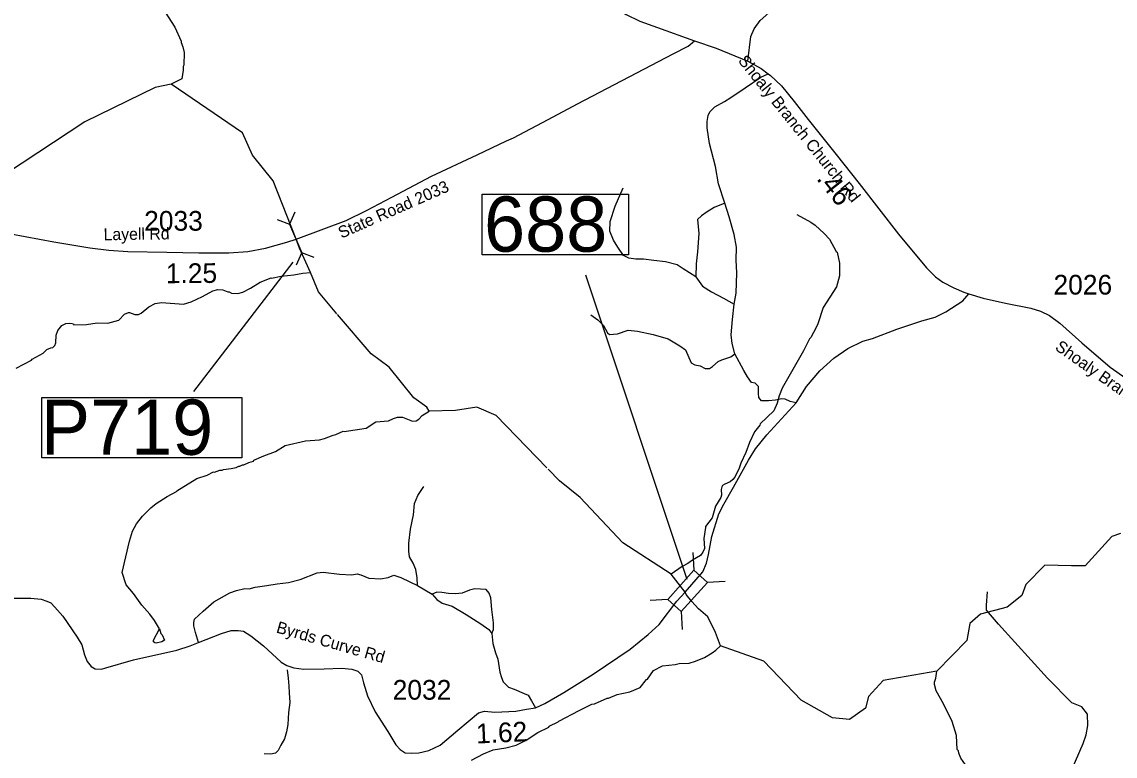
# Model space of a CAD drawing. Extents: x 1248224 to 1454986, y 825081 to 985870.
# Drawn here: x 1430374 to 1437302, y 933836 to 938490 of the extents above; entities that cross this region are included whole.
import ezdxf

# ---------------------------------------------------------------- set-up
doc = ezdxf.new("R2010")
doc.units = 0
for name, color, linetype in [('Exist Hydrographic Creek Single Shore', 7, 'Continuous'), ('Exist Hydrographic Misc Water Feature', 7, 'Continuous'), ('Exist Road Non-System Type 51', 7, 'Continuous'), ('Exist Road Secondary Mileage Hundredths English Label', 7, 'Continuous'), ('Exist Road Secondary Structure Pipe CELL', 7, 'Continuous'), ('Exist Road Secondary Structure Pipe Number Label', 7, 'Continuous'), ('Exist Road Secondary Structure Standard Bridge CELL', 7, 'Continuous'), ('Exist Road Secondary Structure Standard Bridge Number Label', 7, 'Continuous'), ('Exist Road Secondary Type 51 Attributed', 7, 'Continuous'), ('Exist Road Secondary Type 51 Label', 7, 'Continuous'), ('Exist Road Secondary Type 51 Number Label', 7, 'Continuous')]:
    doc.layers.add(name, color=color, linetype=linetype)

msp = doc.modelspace()

# ---------------------------------------------------------------- linework, layer by layer
at = {"layer": 'Exist Hydrographic Creek Single Shore'}
for points in [[(1432111.9, 937113.7), (1431966.4, 937481.6), (1431836.4, 937645), (1431772.4, 937787.6), (1431320.3, 938095.4), (1431219.4, 938074.4), (1430773.4, 937856.9), (1430175.5, 937463.3), (1429626.3, 937187.3), (1429391.3, 937100.1), (1429224.3, 937119.9), (1429052.4, 937238.3), (1428758.2, 937343), (1428575.7, 937400.2)], [(1432370.6, 936640.4), (1432253.2, 936778.3), (1432202.8, 936902), (1432134.4, 937055.3), (1432111.9, 937113.7)], [(1434577.4, 934874.3), (1434487.7, 934989.3), (1434182.5, 935188.1), (1433912.4, 935475.8), (1433781.5, 935580.3), (1433709.4, 935654.8)], [(1437335.1, 935247), (1437280.7, 935228.5), (1437112.4, 935042.8), (1437025.8, 935042.8), (1436856.4, 935045.5), (1436736.5, 934923.2), (1436710.4, 934854.7), (1436617.5, 934781.1), (1436449.5, 934735.3), (1436381.4, 934677.5), (1436362.5, 934569.6), (1436172.9, 934374.4), (1435832.5, 934314.4), (1435739.4, 934214.4), (1435720.5, 934139.4), (1435619.5, 934069.1), (1435511.5, 934077.9), (1435313.4, 934190.2), (1435076.5, 934437.9), (1434800.5, 934534), (1434769.1, 934619.7), (1434721.7, 934717.8), (1434662.2, 934768.6), (1434619.6, 934816.9), (1434582.7, 934860.1), (1434577.4, 934874.3)]]:
    msp.add_lwpolyline(points, dxfattribs=at)
at = {"layer": 'Exist Hydrographic Misc Water Feature'}
for points in [[(1431263.6, 938581.8), (1431343.4, 938456.3), (1431383.9, 938367.5), (1431383.7, 938359.5), (1431395.3, 938331.3), (1431402.7, 938295.1), (1431401.2, 938215.2), (1431397.1, 938207.2), (1431396.7, 938183.2), (1431387.8, 938129.4), (1431320.3, 938095.4)], [(1435283.9, 937268.7), (1435373.1, 937221.1), (1435400.7, 937200.6), (1435457.8, 937149.5), (1435491.2, 937112.8), (1435533.9, 937034.1), (1435539.7, 937029.9), (1435554.6, 936961.6), (1435554.8, 936880), (1435535.9, 936809.9), (1435451.6, 936679.4), (1435417.9, 936575.9), (1435407.5, 936552.1), (1435374.3, 936488.7), (1435366.2, 936480.8), (1435326.6, 936403.9), (1435192.9, 936167.7), (1435174, 936120.1), (1435161.2, 936072.3), (1435138.3, 936024.7), (1435052.9, 935942.2), (1435050.9, 935934.7), (1435015.6, 935890.8), (1434984, 935824.5), (1434961.8, 935759.7), (1434930.6, 935692.2), (1434920, 935660.4), (1434891.1, 935605), (1434878.8, 935589.2), (1434862.6, 935575.5), (1434828.3, 935560.1), (1434814.1, 935550.3), (1434810, 935542.3), (1434805.7, 935526.4), (1434807.1, 935490.4), (1434802.9, 935474.5), (1434769.9, 935421), (1434748.2, 935345.8), (1434705.7, 935292.2), (1434707.2, 935284.8), (1434696.3, 935216.3), (1434699.2, 935152.2), (1434688.9, 935128.3), (1434674.5, 935106.6), (1434624, 935077.5), (1434593.6, 935056.1), (1434559.3, 935038.6), (1434487.7, 934989.3)], [(1430339.2, 936296), (1430436.1, 936346.2), (1430438.5, 936351.2), (1430508.9, 936390.9), (1430533.3, 936412.5), (1430557.5, 936424.1), (1430569.5, 936425.8), (1430583.7, 936439.6), (1430590, 936455.5), (1430590.8, 936503.5), (1430601.3, 936533.4), (1430627.9, 936564.8), (1430652.1, 936578.5), (1430676.1, 936580), (1430692.1, 936577.7), (1430702, 936575.5), (1430704, 936569.4), (1430783.9, 936572), (1430852.1, 936582.8), (1430918.5, 936580.6), (1430988.5, 936598.4), (1431025.1, 936637.7), (1431049.3, 936647.3), (1431057.3, 936647.2), (1431089.1, 936634.5), (1431113.1, 936636.1), (1431129.2, 936643.8), (1431177.8, 936682.9), (1431218.2, 936704.3), (1431258.4, 936711.5), (1431399.1, 936700.1), (1431446.5, 936716.1), (1431519.1, 936748.8), (1431583.6, 936785.7), (1431615.7, 936793.1), (1431647.7, 936792.4), (1431679.5, 936779.9), (1431687.5, 936779.7), (1431703.4, 936771.4), (1431743.4, 936768.8), (1431775.5, 936776.1), (1431824, 936801.3), (1431884.6, 936840.2), (1431953, 936867), (1431957, 936865.5), (1432017.2, 936877.8), (1432097.4, 936886.4), (1432153.6, 936897.3), (1432202.8, 936902)], [(1433701.1, 935663.5), (1433380.4, 935995.4), (1433256.4, 936047.2), (1433122.4, 936026.9), (1432954.3, 936022.1), (1432939.4, 936047), (1432857.4, 936107.8), (1432702.4, 936301.2), (1432587.4, 936385.6), (1432374.8, 936635.5)], [(1431246.4, 934642.5), (1431215.5, 934695.2), (1431186.2, 934735.8), (1431135.2, 934792.7), (1431082.4, 934865.7), (1431035.4, 934922.6), (1431008.8, 934999.1), (1431056.1, 935198.4), (1431075.3, 935262), (1431100, 935307.7), (1431138.9, 935357), (1431191.9, 935410), (1431224.3, 935437.5), (1431295.1, 935482.2), (1431353.6, 935513.1), (1431356, 935517.1), (1431483.1, 935594.8), (1431547.5, 935617.7), (1431587.7, 935637), (1431595.7, 935636.8), (1431627.9, 935648.2), (1431643.9, 935647.9), (1431652, 935651.7), (1431700.1, 935658.9), (1431732.3, 935666.3), (1431748.4, 935674.1), (1431756.4, 935673.9), (1431772.5, 935681.6), (1431780.5, 935681.5), (1431812.8, 935696.8), (1431842.9, 935706.4), (1431845.1, 935712.3), (1431907.5, 935738.5), (1431982, 935765.8), (1432042.7, 935804.8), (1432171.1, 935834.4), (1432259.3, 935840.9), (1432291.4, 935848.3), (1432347.8, 935871.2), (1432363.9, 935874.9), (1432410.2, 935896.2), (1432416.2, 935894), (1432556.5, 935915.5), (1432617.2, 935954.4), (1432697.4, 935961), (1432729.6, 935976.4), (1432753.8, 935983.9), (1432785.8, 935983.4), (1432849.3, 935958.2), (1432873.3, 935961.8), (1432889.5, 935971.5), (1432909.9, 935995.1), (1432954.3, 936022.1)], [(1431246.4, 934642.5), (1431254, 934612.4), (1431263.9, 934604.2), (1431278.4, 934570.7), (1431261.1, 934560.2), (1431225, 934550.9), (1431217, 934553.1), (1431209.1, 934561.3), (1431209.3, 934571.2), (1431246.4, 934642.5)], [(1433222.4, 933811.3), (1433298.4, 933850.6), (1433361.2, 933875.8), (1433441.4, 933888.4), (1433505.7, 933905.2), (1433570.2, 933936.1), (1433643.1, 933986.7), (1433713.6, 934019.4), (1433715.8, 934025.5), (1433772.3, 934052.4), (1433777.1, 934057.5), (1433905.6, 934126), (1433986.1, 934164.6), (1434002.2, 934168.3), (1434082.8, 934202.8), (1434090.8, 934202.7), (1434147.2, 934225.7), (1434227.6, 934244.3), (1434292, 934271.1), (1434332.9, 934322.4), (1434338.5, 934324.6), (1434376.5, 934378.7), (1434434.4, 934408.6), (1434514.6, 934417.1), (1434538.7, 934422.8), (1434602.6, 934425.5), (1434642.8, 934436.8), (1434699.3, 934461.8), (1434747.8, 934490.9), (1434772.1, 934506.5), (1434800.5, 934534)], [(1436358.9, 933351), (1436394.8, 933396.5), (1436407.5, 933436.2), (1436409.9, 933460.2), (1436416.3, 933536.5), (1436397.2, 933656.6), (1436396.6, 933732.5), (1436388.9, 933750.7), (1436353.5, 933781.5), (1436324.1, 933822), (1436310.7, 933854.2), (1436309, 933870.2), (1436301.2, 933878.4), (1436296.7, 933966.5), (1436268.6, 934055.1), (1436214.1, 934168.2), (1436167.6, 934249.1), (1436156.3, 934289.3), (1436156.5, 934305.3), (1436164.9, 934329.1), (1436172.9, 934374.4)]]:
    msp.add_lwpolyline(points, dxfattribs=at)
at = {"layer": 'Exist Road Non-System Type 51'}
for points in [[(1434974.9, 938241.9), (1434993.9, 938397.5), (1435014, 938445.3), (1435051.8, 938498.2), (1435182.6, 938614), (1435305.9, 938732.3), (1435338.6, 938802.8), (1435356.2, 938888.4), (1435366.2, 939014.3), (1435373.8, 939127.6), (1435419.1, 939281.1), (1435439.2, 939386.9)], [(1434828.1, 937340.8), (1434788.8, 937463.9), (1434769.2, 937574.3), (1434731.4, 937719.4), (1434716.3, 937817.6), (1434716.3, 937858.5), (1434722.4, 937896.2), (1434734.5, 937918.9), (1434766.2, 937952.2), (1434826.4, 937985.9), (1434867.2, 938011.6), (1434957.8, 938072.1), (1435056, 938138.6), (1435102.8, 938161.3)], [(1434645.4, 936873.4), (1434563.8, 936925.4), (1434526.1, 936949.6), (1434453.6, 936969.2), (1434379.5, 936976.8), (1434313.1, 936985.8), (1434264.7, 936985.8), (1434220.9, 936991.9), (1434186.2, 937008.5), (1434151.5, 937061.4), (1434122.8, 937106.8), (1434100.6, 937163.6), (1434102.1, 937224.1), (1434133.8, 937322.4), (1434185.2, 937438.8)], [(1434828.1, 937340.8), (1434760.2, 937313.2), (1434716.4, 937286), (1434681.6, 937260.3), (1434656, 937237.7), (1434663.5, 937148.5), (1434656, 937032.1), (1434646.9, 936956.5), (1434645.4, 936873.4)], [(1434888.5, 936701.4), (1434900.6, 936770.9), (1434905.1, 936899.4), (1434900.6, 936979.5), (1434902.1, 937062.7), (1434888.5, 937141.3), (1434856.8, 937254.6), (1434828.1, 937340.8)], [(1434645.4, 936873.4), (1434687.7, 936815), (1434745.1, 936778.8), (1434820.6, 936739.5), (1434888.5, 936701.4)], [(1434893, 936385.2), (1434874.9, 936451.7), (1434868.8, 936506.1), (1434876.4, 936604.4), (1434888.5, 936701.4)], [(1433979.6, 936633), (1434024.9, 936601.2), (1434059.6, 936565), (1434085.3, 936519.6), (1434098.9, 936507.5), (1434148.7, 936513.6), (1434216.7, 936536.2), (1434275.6, 936528.7), (1434375.3, 936507.5), (1434469, 936481.8), (1434543, 936436.5), (1434579.2, 936410.8), (1434615.5, 936329.2), (1434638.1, 936317.1), (1434671.4, 936309.5), (1434703.1, 936292.9), (1434731.8, 936292.9), (1434749.9, 936305), (1434786.2, 936338.2), (1434808.8, 936347.3), (1434867.7, 936366.9), (1434893, 936385.2)], [(1435280.4, 936075), (1435241.9, 936084.4), (1435211.7, 936099.5), (1435190.5, 936101), (1435149.8, 936091.9), (1435104.5, 936087.4), (1435060.6, 936087.4), (1435044, 936110.1), (1435042.5, 936134.3), (1435041, 936179.6), (1435019.9, 936200.8), (1434997.2, 936203.8), (1434971.5, 936240.1), (1434948.9, 936279.4), (1434893, 936385.2)], [(1432880.8, 934917.5), (1432879.3, 934967), (1432870.3, 935019.9), (1432853.6, 935059.2), (1432831, 935100.1), (1432826.5, 935134.8), (1432826.5, 935186.2), (1432837, 935275.4), (1432856.7, 935364.6), (1432862.7, 935437.1), (1432882.3, 935487), (1432921.6, 935546)], [(1431493.4, 934555.3), (1431473.8, 934620.3), (1431464.7, 934662.7), (1431463.2, 934683.8), (1431467.7, 934705), (1431522.1, 934754.9), (1431590.1, 934813.8), (1431692.8, 934871.3), (1431735.1, 934886.4), (1431787.9, 934898.5), (1431813.6, 934897), (1431852.9, 934906), (1431926.9, 934918.1), (1431991.8, 934927.2), (1432062.8, 934936.3), (1432136.8, 934955.9), (1432245.6, 934998.2), (1432283.4, 935002.8), (1432386.1, 934989.2), (1432465.4, 934984.1), (1432498.7, 934991.6), (1432522.8, 934984.1), (1432572.7, 934962.9), (1432646.7, 934959.9), (1432695, 934967.4), (1432731.3, 934982.5), (1432776.6, 934967.4), (1432832.5, 934940.2), (1432880.8, 934917.5)], [(1432880.8, 934917.5), (1432974.5, 934861.6)], [(1433352.1, 934613.7), (1433362.7, 934637.9), (1433362.7, 934680.2), (1433352.1, 934764.9), (1433346, 934838.9), (1433335.5, 934869.2), (1433317.3, 934891.8), (1433279.6, 934894.9), (1433244.8, 934896.4), (1433210.1, 934887.3), (1433164.8, 934869.2), (1433121, 934864.6), (1433077.2, 934866.1), (1433034.9, 934873.7), (1433003.2, 934875.2), (1432974.5, 934861.6)], [(1436938.3, 933474.8), (1436948.2, 933553.9), (1437009.7, 933707.9), (1437050.8, 933803.7), (1437098.6, 933916.6), (1437119.1, 933971.4), (1437129.4, 934029.6), (1437126, 934101.4), (1437091.8, 934149.3), (1437026.8, 934173.3), (1436872.9, 934330.7), (1436561.8, 934672.9), (1436486.5, 934761.9), (1436486.5, 934792.7), (1436493.4, 934878.2)], [(1432974.5, 934861.6), (1433004.7, 934828.4), (1433037.9, 934805.7), (1433101.4, 934786), (1433189, 934733.1), (1433282.6, 934674.2), (1433332.5, 934639.4), (1433352.1, 934613.7)], [(1433352.1, 934613.7), (1433359.2, 934550.6), (1433375.3, 934489.6), (1433389.4, 934449.8), (1433403.5, 934368.2), (1433412.6, 934333.4), (1433423.2, 934307.7), (1433457.9, 934272.9), (1433494.2, 934259.3), (1433556.1, 934233.6), (1433583.3, 934221.6), (1433604.4, 934186.8), (1433629.7, 934142)], [(1432055.5, 934383.3), (1432062.6, 934329.1), (1432065.5, 934279), (1432068.7, 934237), (1432071.5, 934174.8), (1432064.2, 934112.9), (1432058.9, 934037.1), (1432051.9, 933989.2), (1432039, 933945.4), (1432016.1, 933905.9), (1431997.5, 933872.1), (1431981, 933854.5), (1431951, 933849.1), (1431908.9, 933850)]]:
    msp.add_lwpolyline(points, dxfattribs=at)
at = {"layer": 'Exist Road Secondary Structure Pipe CELL'}
for p, q in [((1431992.8, 937237.9), (1432070.8, 937208.6)), ((1432104.3, 937284.9), (1432070.8, 937208.6)), ((1432070.8, 937208.6), (1432147.8, 937025.8)), ((1432114.3, 936949.6), (1432147.8, 937025.8)), ((1432225.8, 936996.5), (1432147.8, 937025.8))]:
    msp.add_line(p, q, dxfattribs=at)
at = {"layer": 'Exist Road Secondary Structure Pipe Number Label'}
msp.add_line((1432092.1, 936967), (1431462.8, 936146.1), dxfattribs=at)
msp.add_lwpolyline([(1430501.4, 936110), (1431767.5, 936110), (1431767.5, 935726.1), (1430501.4, 935726.1)], close=True, dxfattribs=at)
at = {"layer": 'Exist Road Secondary Structure Standard Bridge CELL'}
for p, q in [((1434626.8, 935126.9), (1434632.7, 935013.9)), ((1434831.7, 934942.2), (1434718.7, 934936.4)), ((1434468.3, 934828.3), (1434355.2, 934822.4)), ((1434552.4, 934752.6), (1434558.2, 934639.5))]:
    msp.add_line(p, q, dxfattribs=at)
msp.add_lwpolyline([(1434718.7, 934936.4), (1434552.8, 934752.2), (1434466.7, 934829.7), (1434632.7, 935013.9)], close=True, dxfattribs=at)
at = {"layer": 'Exist Road Secondary Structure Standard Bridge Number Label'}
msp.add_line((1434590.4, 934956.3), (1433947.7, 936884.4), dxfattribs=at)
msp.add_lwpolyline([(1433290.4, 937397.9), (1434219.3, 937397.9), (1434219.3, 937013.7), (1433290.4, 937013.7)], close=True, dxfattribs=at)
at = {"layer": 'Exist Road Secondary Type 51 Attributed'}
for points in [[(1433368.8, 939368.2), (1433499.7, 939219.4), (1433685.3, 939024.1), (1433840.9, 938849.3), (1433919.7, 938759.9), (1434019.3, 938665.7), (1434078, 938619.3), (1434133.9, 938578.3), (1434203.5, 938536), (1434290.8, 938495), (1434402.3, 938454.4), (1434635.6, 938370.7)], [(1432111.9, 937113.7), (1432287.6, 937177.9), (1432428.7, 937231.1), (1432558.7, 937294), (1432717.6, 937378.9), (1432970.6, 937513.1), (1433259.4, 937648.3), (1433445.3, 937735.1), (1433489.6, 937755.6), (1433709.1, 937871.7), (1433895, 937969.7), (1434271.7, 938166.5), (1434501, 938288.2), (1434597, 938336.8), (1434635.6, 938370.7)], [(1434635.6, 938370.7), (1434773.7, 938324.4), (1434974.9, 938241.9), (1435058.8, 938194.3), (1435102.8, 938161.3), (1435118.9, 938151), (1435187.4, 938083.8), (1435268.5, 937984.5), (1435356.5, 937871.2), (1435533.6, 937649.5), (1435679, 937464.8), (1435930.1, 937144.1), (1436106, 936930.5), (1436163.3, 936874.5), (1436210.8, 936840.9), (1436279.3, 936803.2), (1436343.6, 936776.6), (1436375.5, 936765.9)], [(1430303.5, 937145.7), (1430577.4, 937096.7), (1430804.5, 937057.7), (1430924.7, 937042.3), (1431044.9, 937035.3), (1431292.3, 937031.1), (1431494.9, 937025.5), (1431685.6, 937027), (1431805.8, 937035.4), (1431917.7, 937054.9), (1432053.2, 937094.1), (1432111.9, 937113.7)], [(1434577.4, 934874.3), (1434688.6, 935004.9), (1434712, 935058.6), (1434725.6, 935113.1), (1434746.6, 935227), (1434789.9, 935371.8), (1434822.1, 935433.7), (1434882.7, 935540.2), (1434978.8, 935711.6), (1435022.1, 935784.6), (1435093.9, 935872.5), (1435280.4, 936075), (1435345.2, 936177.9), (1435431.1, 936278.2), (1435520.2, 936357.8), (1435607.7, 936419.9), (1435702.9, 936466.3), (1435763.6, 936482.4), (1435919.4, 936543.1), (1436077.7, 936595.1), (1436160.6, 936617.3), (1436228.3, 936652.9), (1436337.1, 936722.3), (1436375.5, 936765.9)], [(1436375.5, 936765.9), (1436465.4, 936739.5), (1436607.7, 936707.3), (1436767.3, 936676.4), (1436827.9, 936655.3), (1436886, 936629.3), (1436951.6, 936579.8), (1437090.1, 936456), (1437270.3, 936301.7), (1437369.3, 936232.4), (1437465.7, 936172.9), (1437737.2, 936007.7), (1437994.5, 935855.5), (1438183.4, 935727.2), (1438305.9, 935621.9), (1438550.5, 935400.8), (1438691.5, 935270.9), (1438819.8, 935150.1), (1438862.8, 935122)], [(1430306.9, 934838), (1430430.6, 934836.8), (1430497.4, 934831.8), (1430532.1, 934818.2), (1430556.8, 934808.3), (1430584, 934781.1), (1430634.7, 934724.1), (1430725, 934589.2), (1430753.5, 934542.2), (1430770.8, 934477.8), (1430788.1, 934435.7), (1430812.9, 934404.8), (1430838.8, 934389.9), (1430878.4, 934387.4), (1430906.9, 934396.1), (1431080.7, 934445.8), (1431355.3, 934507.7), (1431440.1, 934535.9), (1431493.4, 934555.3), (1431639.2, 934613.9), (1431699.8, 934631.2), (1431745.6, 934632.5), (1431777.8, 934627.5), (1431824.8, 934599), (1431905.2, 934534.7), (1432017.7, 934431.9), (1432054.1, 934409.9), (1432098.6, 934395.1), (1432161.7, 934386.4), (1432289.1, 934388.9), (1432401.7, 934392.6), (1432464.8, 934386.4), (1432503.1, 934374), (1432526.6, 934350.5), (1432539, 934301), (1432564.4, 934217.4), (1432613.9, 934115.9), (1432694.3, 933992.1), (1432744.9, 933908.4), (1432772.1, 933877.5), (1432803, 933857.7), (1432845.1, 933854), (1432889.6, 933856.5), (1432952.7, 933872.5), (1433024.5, 933906), (1433135.8, 934001.3), (1433267.7, 934111.2), (1433306.1, 934121.1), (1433370.4, 934114.9), (1433504, 934121.1), (1433572, 934133.5), (1433629.7, 934142), (1433687.9, 934169.2), (1433809.1, 934238.5), (1433994.6, 934354.9), (1434228.7, 934513.9), (1434343.8, 934606.7), (1434413.1, 934669.9), (1434524.1, 934817.3), (1434577.4, 934874.3)]]:
    msp.add_lwpolyline(points, dxfattribs=at)

# ---------------------------------------------------------------- texts
at = {"layer": 'Exist Road Secondary Mileage Hundredths English Label'}
for s, rotation, p in [('.46', 308.21216, (1435405.3, 937494.5)), ('1.25', 0.42726, (1431286.7, 936833.4)), ('1.62', 2.6526, (1433254.5, 933915.5))]:
    msp.add_text(s, height=125, rotation=rotation, dxfattribs=at).set_placement(p)
at = {"layer": 'Exist Road Secondary Structure Pipe Number Label'}
msp.add_text('P719', height=350, dxfattribs=at).set_placement((1430494.3, 935745.9))
at = {"layer": 'Exist Road Secondary Structure Standard Bridge Number Label'}
msp.add_text('688', height=350, dxfattribs=at).set_placement((1433302.9, 937033.5))
at = {"layer": 'Exist Road Secondary Type 51 Label'}
for s, rotation, p in [('Shoaly Branch Church Rd', 308.80424, (1434908.8, 938242.3)), ('State Road 2033', 23.81591, (1432399.2, 937115.3)), ('Layell Rd', 0.77395, (1430892.5, 937105.7)), ('Shoaly Branch Church Rd', 324.80773, (1436915.5, 936416.1)), ('Byrds Curve Rd', 343.98961, (1431981.4, 934620.2))]:
    msp.add_text(s, height=75, rotation=rotation, dxfattribs=at).set_placement(p)
at = {"layer": 'Exist Road Secondary Type 51 Number Label'}
for s, p in [('2033', (1431149.1, 937166.3)), ('2026', (1436911.2, 936761.5)), ('2032', (1432724, 934193.7))]:
    msp.add_text(s, height=125, dxfattribs=at).set_placement(p)

doc.saveas('drawing.dxf')
